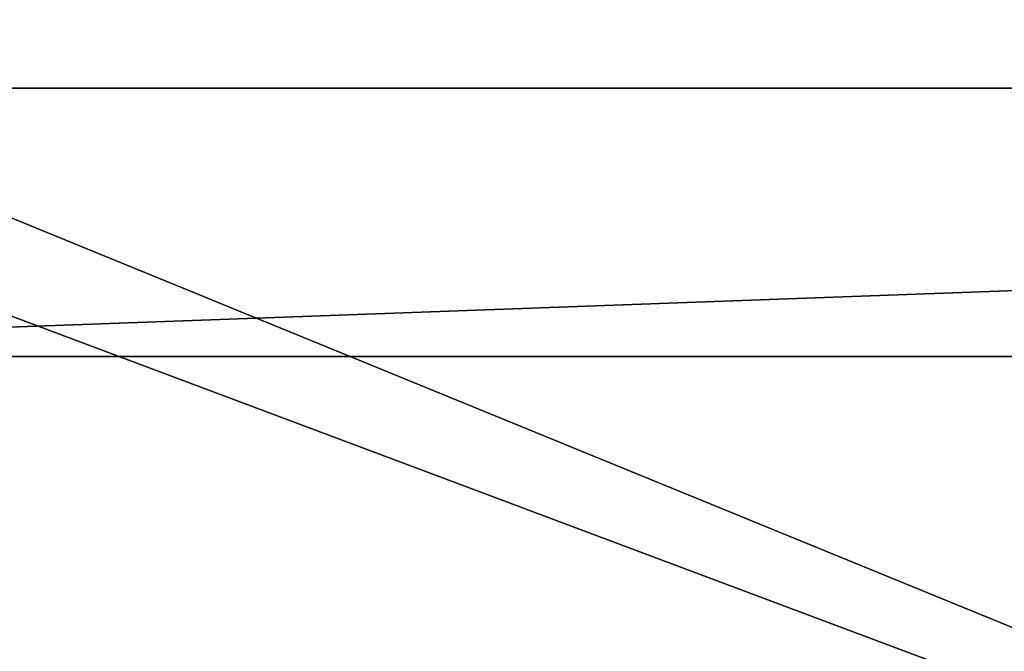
# Model space of a CAD drawing. Header units: inches. Extents: x 15 to 546804, y -66 to 267312.
# Tile 355 of 478: x 440281 to 440428, y 129349 to 129443. Entities that reach past the tile are written whole.
import ezdxf

# ---------------------------------------------------------------- set-up
doc = ezdxf.new("R2010")
doc.units = ezdxf.units.IN
doc.header["$MEASUREMENT"] = 0

msp = doc.modelspace()

# ---------------------------------------------------------------- linework, layer by layer
for p, q in [((440159.13, 129432.71, 2950), (441259.13, 129432.71, 2950)), ((441259.13, 129432.71, 325.83), (440159.13, 129432.71, 325.83)), ((440159.13, 129392.71, 2950), (441259.13, 129392.71, 2950)), ((441259.13, 129392.71, 325.83), (440159.13, 129392.71, 325.83))]:
    msp.add_line(p, q)
at = {"color": 7, "invisible_edges": 2}
for points in [[(440159.13, 129432.71, 325.83), (441259.13, 129432.71, 325.83), (440159.13, 129392.71, 325.83)], [(441259.13, 129392.71, 325.83), (440159.13, 129392.71, 325.83), (441259.13, 129432.71, 325.83)]]:
    msp.add_3dface(points, dxfattribs=at)

# ---------------------------------------------------------------- meshes
at = {"color": 7}
mesh = msp.add_polyface(dxfattribs=at)
corners = [(440109.13, 129462.71, 3000), (441309.13, 129012.71, 3000), (440109.13, 129012.71, 3000), (441309.13, 129462.71, 3000)]
mesh.append_faces([[corners[k] for k in face] for face in [(2, 1, 0), (3, 0, 1)]], dxfattribs={"vtx1": -1, "color": 7})
mesh = msp.add_polyface(dxfattribs=at)
corners = [(441259.13, 129012.71, 2950), (440159.13, 129462.71, 2950), (440159.13, 129012.71, 2950), (441259.13, 129462.71, 2950)]
mesh.append_faces([[corners[k] for k in face] for face in [(2, 1, 0), (3, 0, 1)]], dxfattribs={"vtx1": -1, "color": 7})
mesh = msp.add_polyface()
corners = [(441259.13, 129432.71, 2950), (440159.13, 129432.71, 325.83), (441259.13, 129432.71, 325.83), (440159.13, 129432.71, 2950)]
mesh.append_faces([[corners[k] for k in face] for face in [(2, 1, 0), (3, 0, 1)]], dxfattribs={"vtx1": -1})
mesh = msp.add_polyface()
corners = [(441259.13, 129432.71, 2950), (440159.13, 129392.71, 2950), (440159.13, 129432.71, 2950), (441259.13, 129392.71, 2950)]
mesh.append_faces([[corners[k] for k in face] for face in [(2, 1, 0), (3, 0, 1)]], dxfattribs={"vtx1": -1})
mesh = msp.add_polyface()
corners = [(440159.13, 129392.71, 325.83), (441259.13, 129392.71, 2950), (441259.13, 129392.71, 325.83), (440159.13, 129392.71, 2950)]
mesh.append_faces([[corners[k] for k in face] for face in [(2, 1, 0), (3, 0, 1)]], dxfattribs={"vtx1": -1})

doc.saveas('drawing.dxf')
